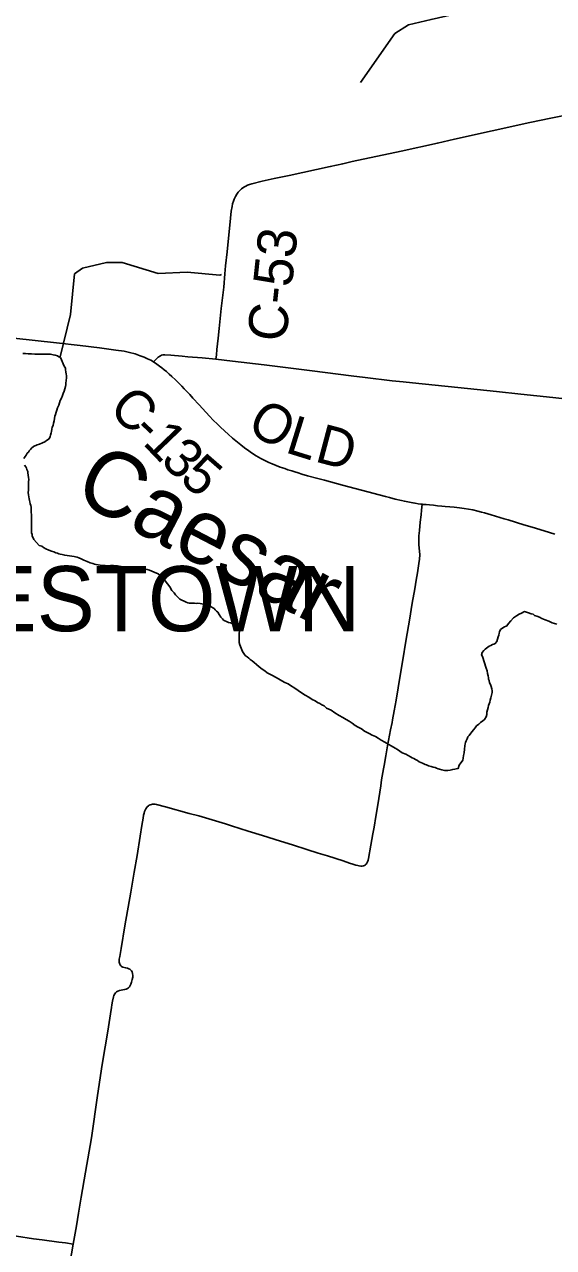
# Model space of a CAD drawing. Extents: x -49 to -8.2, y 9.4 to 23.5.
# Drawn here: x -12.027 to -11.642, y 11.988 to 12.877 of the extents above; entities that cross this region are included whole.
import ezdxf

# ---------------------------------------------------------------- set-up
doc = ezdxf.new("R2010")
doc.units = 0
for name, color, linetype in [('GM_X_Corporation_Text', 7, 'Continuous'), ('GM_X_County_Road', 7, 'Continuous'), ('GM_X_County_Road_Text', 7, 'Continuous'), ('GM_X_Minor_River', 7, 'Continuous'), ('GM_X_Minor_River_Text', 7, 'Continuous'), ('GM_X_State_Route', 7, 'Continuous'), ('GM_X_Township_Road', 7, 'Continuous')]:
    doc.layers.add(name, color=color, linetype=linetype)

msp = doc.modelspace()

# ---------------------------------------------------------------- linework, layer by layer
at = {"layer": 'GM_X_County_Road'}
for points in [[(-11.88754, 12.63335), (-11.88721, 12.63666), (-11.88683, 12.64036), (-11.88604, 12.64871), (-11.88528, 12.65581), (-11.88368, 12.67033), (-11.88193, 12.68575), (-11.88107, 12.69534), (-11.88049, 12.70121), (-11.87946, 12.71141), (-11.87849, 12.72131), (-11.87746, 12.73086), (-11.87638, 12.74107), (-11.87584, 12.74447), (-11.87546, 12.74637), (-11.87489, 12.74824), (-11.8744, 12.74964), (-11.87344, 12.75164), (-11.87245, 12.75328), (-11.87131, 12.75481), (-11.87002, 12.75621), (-11.86884, 12.75728), (-11.8673, 12.75842), (-11.8659, 12.75921), (-11.86456, 12.75983), (-11.86319, 12.76036), (-11.86151, 12.7609), (-11.85391, 12.76267), (-11.84511, 12.76462), (-11.83418, 12.76698), (-11.80442, 12.77341), (-11.79533, 12.77544), (-11.78835, 12.77698), (-11.75283, 12.78468), (-11.72643, 12.79049), (-11.71399, 12.7932), (-11.65909, 12.80538), (-11.64387, 12.80852), (-11.6259, 12.8121)], [(-11.93307, 12.63151), (-11.93058, 12.62983), (-11.92864, 12.62832), (-11.92698, 12.62701), (-11.92525, 12.62571), (-11.9236, 12.62435), (-11.92147, 12.62256), (-11.91964, 12.62091), (-11.91695, 12.61835), (-11.91476, 12.61617), (-11.91236, 12.61376), (-11.91066, 12.61195), (-11.90664, 12.60765), (-11.90429, 12.60517), (-11.89967, 12.60015), (-11.89737, 12.59764), (-11.89214, 12.59189), (-11.88957, 12.58918), (-11.88652, 12.58607), (-11.88449, 12.58414), (-11.88108, 12.58095), (-11.87877, 12.57887), (-11.8755, 12.57599), (-11.87311, 12.57399), (-11.86947, 12.57106), (-11.86673, 12.569), (-11.8637, 12.56682), (-11.86163, 12.56542), (-11.85822, 12.56323), (-11.855, 12.56131), (-11.85199, 12.55966), (-11.84916, 12.55832), (-11.84659, 12.55721), (-11.84369, 12.55606), (-11.84077, 12.55497), (-11.83754, 12.55385), (-11.83518, 12.55305), (-11.83222, 12.55212), (-11.83014, 12.55146), (-11.82776, 12.55073), (-11.82509, 12.54991), (-11.82091, 12.54871), (-11.81343, 12.54671), (-11.80864, 12.5454), (-11.79545, 12.54183), (-11.78164, 12.53817), (-11.76423, 12.53357), (-11.76124, 12.53277), (-11.75703, 12.53171), (-11.75249, 12.53065), (-11.75036, 12.53018), (-11.74671, 12.52943), (-11.74426, 12.52899), (-11.74263, 12.52868), (-11.74042, 12.52832), (-11.73856, 12.52806), (-11.7375, 12.52794)], [(-11.7375, 12.52794), (-11.73696, 12.52788), (-11.73471, 12.52772), (-11.73224, 12.52746), (-11.72915, 12.52717), (-11.72637, 12.52691), (-11.72328, 12.52664), (-11.7208, 12.52643), (-11.7174, 12.52613), (-11.71432, 12.52583), (-11.71031, 12.52542), (-11.70694, 12.52497), (-11.70389, 12.52448), (-11.70055, 12.52383), (-11.69694, 12.52301), (-11.69424, 12.5223), (-11.69215, 12.52173), (-11.68739, 12.52033), (-11.67788, 12.51747), (-11.67492, 12.51654), (-11.66363, 12.5131), (-11.6574, 12.51119), (-11.64879, 12.50855), (-11.64106, 12.50619)]]:
    msp.add_lwpolyline(points, dxfattribs=at)
at = {"layer": 'GM_X_Minor_River'}
for points in [[(-11.69208, 12.94691), (-11.69358, 12.94196), (-11.69397, 12.9093), (-11.69892, 12.89762), (-11.70915, 12.88679), (-11.71488, 12.88404), (-11.73106, 12.88035), (-11.74742, 12.87647), (-11.75739, 12.87), (-11.78246, 12.83457)], [(-12.00083, 12.63505), (-11.99332, 12.66597), (-11.99053, 12.69536), (-11.98458, 12.69962), (-11.96707, 12.70366), (-11.95571, 12.70365), (-11.92951, 12.69576), (-11.90846, 12.69652), (-11.88481, 12.69438), (-11.88348, 12.69492)], [(-12.02813, 12.63757), (-12.02623, 12.63755), (-12.02415, 12.63733), (-12.02168, 12.6373), (-12.01941, 12.63709), (-12.01713, 12.63706), (-12.01485, 12.63704), (-12.01296, 12.63702), (-12.01106, 12.63699), (-12.00935, 12.63698), (-12.00784, 12.63696), (-12.00689, 12.63676), (-12.00594, 12.63656), (-12.00443, 12.63635), (-12.00273, 12.63576), (-12.00178, 12.63518), (-12.00065, 12.6346), (-11.99787, 12.6283), (-11.99713, 12.62696), (-11.99695, 12.62563), (-11.99678, 12.62411), (-11.99642, 12.62239), (-11.99624, 12.62144), (-11.99626, 12.61973), (-11.99647, 12.61783), (-11.99668, 12.61594), (-11.99688, 12.6148), (-11.99708, 12.61347), (-11.99748, 12.61176), (-11.99807, 12.61006), (-11.99865, 12.60855), (-11.99924, 12.60703), (-12.00002, 12.60495), (-12.00079, 12.60344), (-12.00138, 12.60155), (-12.00197, 12.59985), (-12.00275, 12.59796), (-12.00334, 12.59625), (-12.00373, 12.59493), (-12.00432, 12.59322), (-12.00471, 12.5919), (-12.00511, 12.59019), (-12.00531, 12.58848), (-12.00571, 12.58697), (-12.00611, 12.58526), (-12.00669, 12.58394), (-12.0069, 12.58242), (-12.00729, 12.58091), (-12.00749, 12.57996), (-12.00789, 12.57825), (-12.00809, 12.57731), (-12.00887, 12.57561), (-12.01078, 12.5743), (-12.01212, 12.57336), (-12.01383, 12.57262), (-12.01593, 12.5717), (-12.01764, 12.57115), (-12.02031, 12.57004), (-12.02165, 12.56872), (-12.02242, 12.56778), (-12.02338, 12.56684), (-12.02396, 12.5659), (-12.02492, 12.56496), (-12.02569, 12.56364), (-12.02646, 12.5627), (-12.02723, 12.56118)], [(-12.0269, 12.55643), (-12.02597, 12.55509), (-12.02541, 12.55413), (-12.02504, 12.55318), (-12.02448, 12.55185), (-12.02431, 12.5507), (-12.02414, 12.54899), (-12.02396, 12.54747)], [(-12.02396, 12.54747), (-12.02379, 12.54595), (-12.024, 12.54424), (-12.02402, 12.54253), (-12.02403, 12.5412), (-12.02405, 12.53949), (-12.02406, 12.53816), (-12.02408, 12.53645), (-12.02391, 12.53474), (-12.02373, 12.53322), (-12.02337, 12.53189), (-12.02319, 12.53074), (-12.02301, 12.52979), (-12.02265, 12.52827), (-12.02228, 12.52712), (-12.02211, 12.52579), (-12.02194, 12.52389), (-12.02195, 12.52237), (-12.02179, 12.52009), (-12.02181, 12.518), (-12.02164, 12.51629), (-12.02168, 12.51192), (-12.0217, 12.51059), (-12.02171, 12.50945), (-12.02172, 12.50831), (-12.02173, 12.50717), (-12.02137, 12.50603), (-12.02119, 12.50488), (-12.02008, 12.50221), (-12.0182, 12.5001), (-12.01614, 12.49799), (-12.01425, 12.4974), (-12.01312, 12.49662), (-12.01123, 12.49565), (-12.00916, 12.49468), (-12.00727, 12.4939), (-12.00557, 12.49331), (-12.00405, 12.49272), (-12.00292, 12.49233), (-12.00198, 12.49194), (-12.00084, 12.49155), (-11.99933, 12.49134), (-11.99762, 12.49094), (-11.99592, 12.49073), (-11.9908, 12.48991), (-11.98967, 12.48971), (-11.98853, 12.48951), (-11.98721, 12.48892), (-11.98551, 12.48833), (-11.98362, 12.48736), (-11.98136, 12.48639), (-11.97909, 12.48541), (-11.97701, 12.48482), (-11.97587, 12.48443), (-11.97493, 12.48423), (-11.97322, 12.48383), (-11.9719, 12.48362), (-11.97, 12.48341), (-11.96811, 12.48339), (-11.96621, 12.48318), (-11.96431, 12.48335), (-11.96204, 12.48332), (-11.95919, 12.4831), (-11.95654, 12.48269), (-11.95389, 12.48228), (-11.95067, 12.48205), (-11.9482, 12.48183), (-11.9465, 12.48163), (-11.94517, 12.48161), (-11.94403, 12.4816), (-11.94233, 12.48139), (-11.94119, 12.48138), (-11.94024, 12.48118), (-11.93892, 12.48078), (-11.93759, 12.48058), (-11.93589, 12.47999), (-11.93419, 12.47921), (-11.93249, 12.47862), (-11.92966, 12.47745), (-11.92834, 12.47648), (-11.92702, 12.47533), (-11.92571, 12.47398), (-11.9244, 12.47226), (-11.92291, 12.47015), (-11.92122, 12.46804), (-11.91973, 12.46537), (-11.91804, 12.46364), (-11.91692, 12.46211), (-11.91598, 12.46114), (-11.91486, 12.45999), (-11.91373, 12.45884), (-11.9092, 12.4567), (-11.90806, 12.45631), (-11.90712, 12.45611), (-11.90522, 12.45608), (-11.90427, 12.45607), (-11.90313, 12.45606), (-11.90181, 12.45586), (-11.90067, 12.45603), (-11.89915, 12.45583), (-11.89783, 12.45562)], [(-11.89783, 12.45562), (-11.89631, 12.45522), (-11.89461, 12.45483), (-11.8931, 12.45443), (-11.89215, 12.45404), (-11.89121, 12.45365), (-11.88989, 12.45268), (-11.88895, 12.4521), (-11.88801, 12.45114), (-11.88707, 12.45018), (-11.88613, 12.44941), (-11.8852, 12.44788), (-11.88408, 12.44597), (-11.88277, 12.44462), (-11.88202, 12.44367), (-11.88107, 12.44327), (-11.87994, 12.44269), (-11.87843, 12.4421), (-11.87692, 12.44171), (-11.87559, 12.44131), (-11.87446, 12.44111), (-11.87314, 12.44034), (-11.87239, 12.43938), (-11.87145, 12.43842), (-11.8709, 12.43708), (-11.87034, 12.43555), (-11.87055, 12.43423), (-11.87075, 12.4329), (-11.87077, 12.43119), (-11.8706, 12.42929), (-11.87062, 12.42739), (-11.87026, 12.42567), (-11.86822, 12.4209), (-11.86729, 12.41956), (-11.86617, 12.41803), (-11.86485, 12.41707), (-11.86372, 12.4161), (-11.86259, 12.41514), (-11.86127, 12.41417), (-11.85977, 12.41302), (-11.85808, 12.41148), (-11.8562, 12.40975), (-11.85394, 12.4082), (-11.85206, 12.40685), (-11.85017, 12.4055), (-11.84829, 12.40453), (-11.8464, 12.40356), (-11.84433, 12.40221), (-11.84206, 12.40104), (-11.83961, 12.39968), (-11.83735, 12.39833), (-11.83508, 12.39735), (-11.8332, 12.39619), (-11.83018, 12.39426), (-11.82773, 12.39252), (-11.82529, 12.39078), (-11.82265, 12.38923), (-11.82001, 12.38768), (-11.81756, 12.38614), (-11.81529, 12.38497), (-11.8136, 12.38381), (-11.8119, 12.38303), (-11.81039, 12.38226), (-11.80888, 12.38148), (-11.80719, 12.37975), (-11.80379, 12.37819), (-11.80097, 12.37626), (-11.79795, 12.37452), (-11.79512, 12.37297), (-11.79286, 12.37161), (-11.7906, 12.37026), (-11.78853, 12.36871), (-11.78627, 12.36717), (-11.784, 12.366), (-11.78174, 12.36465), (-11.77948, 12.3631), (-11.77608, 12.36135), (-11.77382, 12.36), (-11.77155, 12.35902), (-11.76948, 12.35786), (-11.76722, 12.3565), (-11.76458, 12.35495), (-11.75703, 12.35069), (-11.75534, 12.34972), (-11.75364, 12.34856), (-11.75195, 12.34721), (-11.74949, 12.34624), (-11.74761, 12.34526), (-11.7461, 12.3443), (-11.74478, 12.34371), (-11.74365, 12.34313), (-11.74233, 12.34236), (-11.74101, 12.34158), (-11.73969, 12.34081), (-11.73836, 12.34022), (-11.73723, 12.33964), (-11.73534, 12.33886), (-11.7344, 12.33847), (-11.73289, 12.33788), (-11.731, 12.33729), (-11.72948, 12.33689)], [(-11.72948, 12.33689), (-11.72816, 12.3365), (-11.72703, 12.3361), (-11.72589, 12.33571), (-11.72494, 12.33551), (-11.72324, 12.33492), (-11.7223, 12.33472), (-11.72116, 12.33452), (-11.72002, 12.33451), (-11.71888, 12.33449), (-11.71717, 12.33466), (-11.71527, 12.33521), (-11.71375, 12.33539), (-11.7128, 12.33556), (-11.71128, 12.33593), (-11.71069, 12.3382), (-11.70799, 12.34197), (-11.70779, 12.3433), (-11.70739, 12.34538), (-11.70699, 12.34728), (-11.70677, 12.34994), (-11.70636, 12.3524), (-11.70616, 12.35373), (-11.70596, 12.35487), (-11.70557, 12.356), (-11.70479, 12.35751), (-11.70421, 12.35883), (-11.70325, 12.35996), (-11.70209, 12.36147), (-11.70113, 12.36279), (-11.70017, 12.36392), (-11.69902, 12.36543), (-11.69786, 12.36693), (-11.69633, 12.36806), (-11.69499, 12.36937), (-11.69327, 12.37049), (-11.69212, 12.37143), (-11.69096, 12.37332), (-11.69056, 12.37521), (-11.69036, 12.37692), (-11.68996, 12.37862), (-11.68956, 12.38014), (-11.68917, 12.38165), (-11.68878, 12.38279), (-11.68838, 12.38411), (-11.68799, 12.38544), (-11.68759, 12.38733), (-11.6872, 12.38828), (-11.687, 12.38923), (-11.6868, 12.39018), (-11.6866, 12.39112), (-11.68659, 12.39245), (-11.68676, 12.39378), (-11.68731, 12.3955), (-11.68787, 12.39684), (-11.68842, 12.39817), (-11.68878, 12.39989), (-11.68915, 12.40084), (-11.68914, 12.40179), (-11.68951, 12.40312), (-11.68987, 12.40484), (-11.69023, 12.40693), (-11.69097, 12.40884), (-11.69372, 12.41723), (-11.69428, 12.41857), (-11.69388, 12.42027), (-11.69273, 12.42159), (-11.69158, 12.42253), (-11.68967, 12.42402), (-11.68871, 12.42477), (-11.68757, 12.42533), (-11.68623, 12.42589), (-11.68528, 12.42625), (-11.68433, 12.42662), (-11.68317, 12.42813), (-11.68278, 12.42984), (-11.68219, 12.43154), (-11.68179, 12.43286), (-11.6814, 12.43419), (-11.6812, 12.43533), (-11.68061, 12.43684), (-11.67813, 12.43871), (-11.67584, 12.43964), (-11.67469, 12.44133), (-11.67296, 12.44321), (-11.67104, 12.44547), (-11.66875, 12.44678), (-11.66703, 12.44809), (-11.66512, 12.44882), (-11.66302, 12.44994), (-11.66019, 12.44896), (-11.65829, 12.44837), (-11.65678, 12.44797), (-11.65565, 12.4472), (-11.65414, 12.44661), (-11.65225, 12.44583), (-11.65036, 12.44486), (-11.64791, 12.44388), (-11.64545, 12.44291), (-11.64281, 12.44174), (-11.63959, 12.44075)]]:
    msp.add_lwpolyline(points, dxfattribs=at)
at = {"layer": 'GM_X_State_Route'}
for points in [[(-12.06472, 12.65097), (-12.06422, 12.65095), (-12.06377, 12.65092), (-12.04813, 12.65), (-12.03457, 12.64855), (-12.00368, 12.64517), (-11.98639, 12.64327), (-11.97219, 12.64158), (-11.96049, 12.63998), (-11.95423, 12.63913), (-11.95034, 12.63824), (-11.94644, 12.63718), (-11.94281, 12.63594), (-11.93988, 12.63479), (-11.93741, 12.63372), (-11.93501, 12.63257), (-11.93307, 12.63151)], [(-11.93307, 12.63151), (-11.92965, 12.63481), (-11.92799, 12.6358), (-11.92709, 12.63621), (-11.92612, 12.63645), (-11.9248, 12.63653), (-11.92041, 12.63628), (-11.91206, 12.63557), (-11.90805, 12.63521), (-11.89753, 12.63432), (-11.88764, 12.63335), (-11.88754, 12.63335), (-11.8756, 12.63201), (-11.85245, 12.62937), (-11.83303, 12.62689), (-11.81763, 12.62489), (-11.78927, 12.62133), (-11.77909, 12.62012), (-11.75936, 12.61771), (-11.75133, 12.61686), (-11.74454, 12.61613), (-11.71147, 12.61273), (-11.68336, 12.60982), (-11.66572, 12.608), (-11.64245, 12.60562), (-11.62945, 12.6041)]]:
    msp.add_lwpolyline(points, dxfattribs=at)
at = {"layer": 'GM_X_Township_Road'}
for points in [[(-11.75944, 12.3693), (-11.75907, 12.37128), (-11.75791, 12.3777), (-11.75646, 12.38562), (-11.75353, 12.40337), (-11.75186, 12.41349), (-11.74909, 12.42999), (-11.74684, 12.44377), (-11.74474, 12.45602), (-11.7429, 12.46642), (-11.74178, 12.47285), (-11.74092, 12.47805), (-11.7399, 12.48479), (-11.73947, 12.48793), (-11.7393, 12.49112), (-11.7395, 12.49377), (-11.73982, 12.49842), (-11.73997, 12.50183), (-11.73989, 12.50493), (-11.73955, 12.50896), (-11.73894, 12.51482), (-11.73826, 12.52035), (-11.73792, 12.52374), (-11.7375, 12.52794)], [(-11.78638, 12.2659), (-11.78569, 12.26567), (-11.78423, 12.26526), (-11.78342, 12.26507), (-11.78219, 12.26494), (-11.78124, 12.26498), (-11.7802, 12.26516), (-11.7795, 12.26545), (-11.77884, 12.26583), (-11.77821, 12.26636), (-11.7777, 12.26706), (-11.77717, 12.26804), (-11.77676, 12.26914), (-11.7765, 12.27037), (-11.77483, 12.28017), (-11.77331, 12.28839), (-11.77249, 12.29329), (-11.77125, 12.30093), (-11.76985, 12.30952), (-11.76765, 12.32331), (-11.76701, 12.32761), (-11.76568, 12.33557), (-11.76526, 12.33801), (-11.764, 12.34504), (-11.76264, 12.35236), (-11.76045, 12.36396), (-11.75944, 12.3693)], [(-11.99134, 11.99025), (-11.98905, 12.00338), (-11.98754, 12.01258), (-11.98566, 12.02423), (-11.98245, 12.04259), (-11.97821, 12.06739), (-11.97717, 12.07414), (-11.97477, 12.09136), (-11.97381, 12.09812), (-11.97023, 12.12081), (-11.96813, 12.13368), (-11.96627, 12.14502), (-11.96421, 12.15759), (-11.96356, 12.1622), (-11.96325, 12.16403), (-11.96281, 12.16679), (-11.96214, 12.16981), (-11.96176, 12.17099), (-11.9612, 12.17209), (-11.96063, 12.17282), (-11.95996, 12.17344), (-11.9589, 12.17408), (-11.95774, 12.17449), (-11.95404, 12.17518), (-11.95296, 12.17549), (-11.95199, 12.17591), (-11.95122, 12.17646), (-11.95052, 12.17715), (-11.9499, 12.17811), (-11.94936, 12.17916), (-11.94894, 12.18051), (-11.94845, 12.18243), (-11.94809, 12.18428), (-11.94801, 12.18546), (-11.94815, 12.18695), (-11.94851, 12.18797), (-11.94897, 12.18876), (-11.94948, 12.18936), (-11.95028, 12.18996), (-11.95095, 12.19033), (-11.95199, 12.19066), (-11.95319, 12.19092), (-11.95525, 12.19153), (-11.95616, 12.19199), (-11.95672, 12.19252), (-11.95721, 12.1932), (-11.9575, 12.19372), (-11.95775, 12.19434), (-11.95785, 12.1952), (-11.95792, 12.1961), (-11.95786, 12.19735), (-11.9576, 12.19922), (-11.95654, 12.20503), (-11.95374, 12.22157), (-11.94949, 12.24605), (-11.94695, 12.26043), (-11.94488, 12.27267), (-11.94265, 12.28679), (-11.94143, 12.29445), (-11.94097, 12.29721), (-11.9406, 12.29967), (-11.9402, 12.30184), (-11.9399, 12.30334), (-11.93955, 12.30461), (-11.93914, 12.30571), (-11.93865, 12.30658), (-11.93811, 12.30739), (-11.93752, 12.30809), (-11.93671, 12.30874), (-11.93606, 12.30915), (-11.93536, 12.3095), (-11.93455, 12.30977), (-11.93368, 12.30996), (-11.93287, 12.31004), (-11.93184, 12.31001), (-11.93074, 12.30982), (-11.92427, 12.30805), (-11.90692, 12.30321), (-11.90001, 12.30139), (-11.88777, 12.2979), (-11.88065, 12.29567), (-11.87622, 12.29423), (-11.86407, 12.2904), (-11.8537, 12.28719), (-11.84067, 12.28309), (-11.83178, 12.28032), (-11.82142, 12.2771), (-11.81314, 12.27446), (-11.80633, 12.27234), (-11.7951, 12.26869), (-11.79037, 12.26718), (-11.78799, 12.26645), (-11.78638, 12.2659)], [(-12.19111, 12.00827), (-12.18754, 12.00822), (-12.16057, 12.00689), (-12.15189, 12.0064), (-12.14755, 12.00614), (-12.14507, 12.00603), (-12.14197, 12.00588), (-12.13701, 12.00569), (-12.12676, 12.00534), (-12.11404, 12.0048), (-12.09914, 12.00415), (-12.08891, 12.00344), (-12.08458, 12.00307), (-12.08087, 12.0027), (-12.07442, 12.00192), (-12.06522, 12.00066), (-12.06063, 11.99997), (-12.04496, 11.99769), (-12.03267, 11.99586), (-12.02037, 11.99414), (-12.01392, 11.99327), (-12.00197, 11.99168), (-11.99707, 11.99102), (-11.99134, 11.99025)], [(-11.9938, 11.97615), (-11.99134, 11.99025)]]:
    msp.add_lwpolyline(points, dxfattribs=at)

# ---------------------------------------------------------------- texts
at = {"layer": 'GM_X_Corporation_Text'}
msp.add_text('JAMESTOWN', height=0.047348, rotation=0.00001, dxfattribs=at).set_placement((-12.18681, 12.43566))
at = {"layer": 'GM_X_County_Road_Text'}
for s, height, rotation, p in [('C-53', 0.028409, 83.92038, (-11.83665, 12.64528)), ('C', 0.02841, 316.66716, (-11.96666, 12.59604)), ('O', 0.02841, 328.99939, (-11.86622, 12.58183)), ('L', 0.02841, 342.74121, (-11.83802, 12.56591)), ('-', 0.02841, 316.06531, (-11.94975, 12.58009)), ('1', 0.02841, 313.82246, (-11.94156, 12.5722)), ('D', 0.02841, 345.15027, (-11.81647, 12.55925)), ('3', 0.02841, 315.49297, (-11.9288, 12.55893)), ('5', 0.02841, 319.05525, (-11.9149, 12.54535))]:
    msp.add_text(s, height=height, rotation=rotation, dxfattribs=at).set_placement(p)
at = {"layer": 'GM_X_Minor_River_Text'}
msp.add_text('Caesar', height=0.047345, rotation=332.49488, dxfattribs=at).set_placement((-11.99279, 12.53232))

doc.saveas('drawing.dxf')
